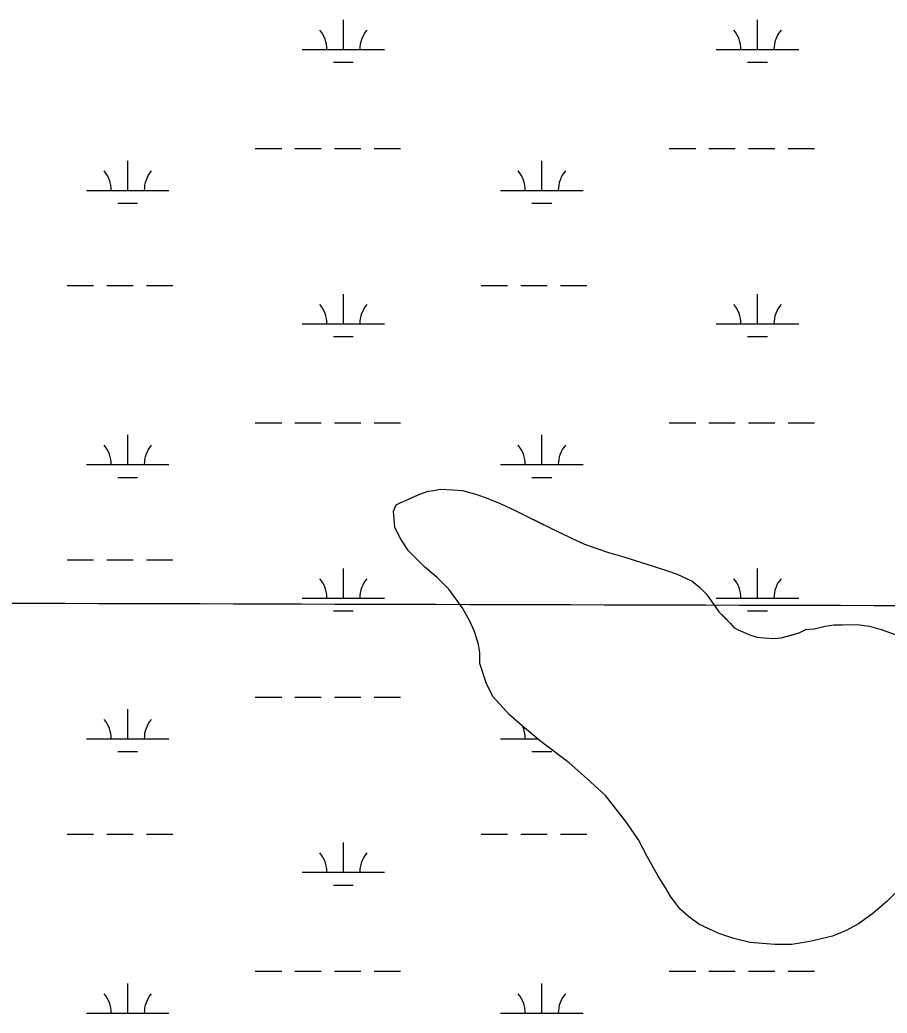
# Model space of a CAD drawing. Extents: x 3161564 to 3199464, y 849354 to 874788.
# Drawn here: x 3185296 to 3186347, y 860328 to 861533 of the extents above; entities that cross this region are included whole.
import ezdxf

# ---------------------------------------------------------------- set-up
doc = ezdxf.new("R2010")
doc.units = 0
for name, color, linetype in [('V-GRID-MAJR', 7, 'Continuous'), ('V-SITE-VEGE', 7, 'Continuous'), ('V-TOPO-SHOR', 7, 'Continuous'), ('V-WETL-SWMP', 7, 'Continuous')]:
    doc.layers.add(name, color=color, linetype=linetype)

msp = doc.modelspace()

# ---------------------------------------------------------------- linework, layer by layer
at = {"layer": 'V-GRID-MAJR'}
msp.add_spline([(3165780.446, 860882.501), (3171010.106, 860866.147), (3176239.768, 860850.5530000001), (3181469.433, 860835.721), (3186699.099, 860821.649), (3191928.768, 860808.338), (3197158.438, 860795.787), (3197158.4390000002, 860795.787)], degree=3, dxfattribs=at)
at = {"layer": 'V-SITE-VEGE'}
msp.add_lwpolyline([(3186347.0850000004, 860463.7849999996), (3186338.7920000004, 860456.3019999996), (3186329.6710000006, 860448.8139999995), (3186312.2540000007, 860436.3319999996), (3186297.3220000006, 860428.0069999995), (3186280.7250000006, 860421.3379999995), (3186253.3400000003, 860414.6539999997), (3186231.7540000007, 860411.2989999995), (3186210.9970000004, 860411.2659999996), (3186181.1030000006, 860413.7119999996), (3186161.1670000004, 860418.6639999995), (3186142.8930000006, 860424.4469999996), (3186118.7940000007, 860436.0329999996), (3186106.3280000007, 860445.1479999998), (3186096.3480000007, 860454.2639999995), (3186084.7010000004, 860469.1939999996), (3186078.0410000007, 860480.8059999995), (3186069.7180000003, 860494.0789999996), (3186056.3960000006, 860518.1369999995), (3186045.5700000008, 860538.0479999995), (3186031.4240000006, 860558.7839999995), (3186005.6340000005, 860591.9549999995), (3185983.1840000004, 860612.6789999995), (3185961.5650000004, 860631.7419999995), (3185927.4840000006, 860657.4259999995), (3185907.5330000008, 860674.0019999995), (3185889.2400000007, 860689.7489999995), (3185869.2780000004, 860712.1379999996), (3185860.9510000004, 860728.7309999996), (3185853.4430000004, 860751.9679999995), (3185853.4200000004, 860765.2529999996), (3185851.7430000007, 860775.2119999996), (3185846.7400000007, 860790.9819999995), (3185840.9070000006, 860804.2569999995), (3185831.749000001, 860820.0179999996), (3185815.9380000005, 860842.4109999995), (3185801.803, 860856.5059999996), (3185786.8380000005, 860868.9369999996), (3185766.8780000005, 860888.8329999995), (3185757.7240000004, 860902.9339999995), (3185750.2300000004, 860917.0359999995), (3185748.5380000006, 860936.9609999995), (3185751.8480000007, 860944.4409999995), (3185756.8250000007, 860946.9369999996), (3185765.9520000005, 860951.1049999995), (3185779.2300000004, 860956.9379999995), (3185790.8460000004, 860961.1049999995), (3185797.4880000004, 860961.9469999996), (3185805.7880000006, 860963.6199999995), (3185820.7340000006, 860962.8129999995), (3185832.3630000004, 860961.9999999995), (3185849.8040000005, 860957.0459999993), (3185863.0950000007, 860952.0859999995), (3185878.0520000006, 860946.2939999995), (3185895.5010000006, 860938.0179999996), (3185940.3700000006, 860915.6699999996), (3185964.4650000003, 860904.0849999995), (3185980.2530000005, 860896.6339999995), (3185995.2080000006, 860891.6779999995), (3186009.3310000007, 860886.7159999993), (3186029.2680000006, 860880.9339999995), (3186041.7280000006, 860876.8029999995), (3186063.3240000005, 860870.1939999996), (3186078.2790000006, 860865.2339999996), (3186092.4020000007, 860860.2759999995), (3186110.6800000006, 860851.9999999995), (3186119.8240000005, 860844.5409999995), (3186128.1410000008, 860836.2529999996), (3186143.1180000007, 860814.6879999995), (3186157.2580000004, 860800.5929999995), (3186161.415, 860795.6189999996), (3186167.2310000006, 860792.3069999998), (3186181.3560000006, 860786.5149999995), (3186189.6630000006, 860784.0369999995), (3186197.9680000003, 860783.2199999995), (3186210.4240000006, 860782.4089999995), (3186218.7240000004, 860783.2529999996), (3186240.3040000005, 860789.0979999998), (3186248.6010000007, 860793.2609999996), (3186258.5620000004, 860794.1069999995), (3186271.8410000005, 860797.4499999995), (3186282.6320000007, 860799.1269999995), (3186310.8640000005, 860799.1719999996), (3186325.8100000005, 860797.5329999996), (3186339.9330000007, 860793.4049999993), (3186362.3650000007, 860785.1349999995)], dxfattribs=at)
at = {"layer": 'V-TOPO-SHOR'}
msp.add_lwpolyline([(3186347.085000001, 860463.7849999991), (3186338.792000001, 860456.3019999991), (3186329.671000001, 860448.8139999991), (3186312.254000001, 860436.3319999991), (3186297.322000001, 860428.006999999), (3186280.725000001, 860421.337999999), (3186253.338000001, 860414.653999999), (3186231.754000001, 860411.2989999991), (3186210.997000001, 860411.265999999), (3186181.103000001, 860413.711999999), (3186161.167000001, 860418.6639999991), (3186142.893000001, 860424.4469999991), (3186118.794000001, 860436.032999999), (3186106.328000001, 860445.1479999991), (3186096.348000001, 860454.263999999), (3186084.701000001, 860469.1939999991), (3186078.041000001, 860480.805999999), (3186069.718000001, 860494.0789999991), (3186056.396000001, 860518.136999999), (3186045.570000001, 860538.047999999), (3186031.424000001, 860558.783999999), (3186005.634000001, 860591.954999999), (3185983.184000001, 860612.6789999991), (3185961.565000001, 860631.741999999), (3185927.484000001, 860657.427999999), (3185907.533000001, 860674.001999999), (3185889.240000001, 860689.748999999), (3185869.278000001, 860712.1379999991), (3185860.951000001, 860728.7309999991), (3185853.443000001, 860751.9679999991), (3185853.420000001, 860765.2529999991), (3185851.745000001, 860775.211999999), (3185846.740000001, 860790.981999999), (3185840.907000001, 860804.256999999), (3185831.7490000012, 860820.0179999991), (3185815.938000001, 860842.410999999), (3185801.8030000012, 860856.5059999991), (3185786.838000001, 860868.9369999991), (3185766.878000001, 860888.832999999), (3185757.724000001, 860902.9339999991), (3185750.230000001, 860917.035999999), (3185748.538000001, 860936.9609999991), (3185751.848000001, 860944.4409999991), (3185756.827000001, 860946.9369999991), (3185765.952000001, 860951.104999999), (3185771.761000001, 860953.6029999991), (3185779.230000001, 860956.937999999), (3185790.846000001, 860961.104999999), (3185797.488000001, 860961.9469999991), (3185805.788000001, 860963.6199999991), (3185820.734000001, 860962.812999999), (3185832.361000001, 860961.9999999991), (3185849.804000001, 860957.045999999), (3185863.095000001, 860952.0839999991), (3185878.052000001, 860946.2939999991), (3185895.501000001, 860938.0179999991), (3185923.753000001, 860923.947999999), (3185940.370000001, 860915.6699999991), (3185964.467000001, 860904.084999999), (3185980.253000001, 860896.633999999), (3185995.208000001, 860891.677999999), (3186009.331000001, 860886.7179999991), (3186029.266000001, 860880.9339999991), (3186041.728000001, 860876.802999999), (3186063.324000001, 860870.1939999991), (3186078.279000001, 860865.233999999), (3186092.402000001, 860860.275999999), (3186110.680000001, 860851.9999999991), (3186119.824000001, 860844.540999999), (3186128.141000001, 860836.2529999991), (3186137.294000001, 860822.981999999), (3186143.118000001, 860814.687999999), (3186148.941000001, 860808.8829999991), (3186157.256000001, 860800.5929999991), (3186161.415000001, 860795.618999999), (3186167.231000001, 860792.3069999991), (3186181.356000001, 860786.5149999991), (3186189.663000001, 860784.0369999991), (3186197.968000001, 860783.219999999), (3186210.424000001, 860782.408999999), (3186218.724000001, 860783.2529999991), (3186227.854000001, 860785.756999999), (3186240.304000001, 860789.0979999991), (3186248.601000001, 860793.260999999), (3186258.562000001, 860794.106999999), (3186271.841000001, 860797.449999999), (3186282.632000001, 860799.126999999), (3186292.598000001, 860799.1429999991), (3186310.864000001, 860799.1719999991), (3186325.810000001, 860797.532999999), (3186339.933000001, 860793.4049999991), (3186362.365000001, 860785.1349999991)], dxfattribs=at)
at = {"layer": 'V-WETL-SWMP'}
for p, q in [((3185687.984576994, 861496.7892722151), (3185687.984576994, 861532.7892722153)), ((3186189.892576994, 861496.7892722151), (3186189.892576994, 861532.7892722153)), ((3185637.984576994, 861496.7892722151), (3185737.984576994, 861496.7892722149)), ((3186139.892576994, 861496.7892722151), (3186239.892576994, 861496.7892722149)), ((3185675.984576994, 861481.3582722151), (3185699.9845769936, 861481.3582722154)), ((3186177.892576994, 861481.3582722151), (3186201.8925769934, 861481.3582722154)), ((3185581.140576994, 861376.7182722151), (3185613.140576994, 861376.7182722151)), ((3185629.140576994, 861376.7182722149), (3185661.140576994, 861376.7182722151)), ((3185677.140576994, 861376.7182722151), (3185709.140576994, 861376.7182722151)), ((3185725.140576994, 861376.7182722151), (3185757.140576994, 861376.7182722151)), ((3186083.048576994, 861376.7182722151), (3186115.048576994, 861376.7182722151)), ((3186131.048576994, 861376.7182722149), (3186163.048576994, 861376.7182722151)), ((3186179.048576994, 861376.7182722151), (3186211.048576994, 861376.7182722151)), ((3186227.048576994, 861376.7182722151), (3186259.048576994, 861376.7182722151)), ((3185426.548576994, 861325.9762722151), (3185426.548576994, 861361.9762722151)), ((3185928.456576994, 861325.9762722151), (3185928.456576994, 861361.9762722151)), ((3185376.548576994, 861325.9762722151), (3185476.548576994, 861325.9762722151)), ((3185878.456576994, 861325.9762722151), (3185978.456576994, 861325.9762722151)), ((3185414.548576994, 861310.5452722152), (3185438.5485769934, 861310.5452722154)), ((3185916.456576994, 861310.5452722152), (3185940.4565769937, 861310.5452722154)), ((3185353.140576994, 861210.5442722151), (3185385.140576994, 861210.5442722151)), ((3185401.140576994, 861210.5442722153), (3185433.140576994, 861210.5442722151)), ((3185449.140576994, 861210.5442722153), (3185481.140576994, 861210.5442722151)), ((3185855.048576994, 861210.5442722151), (3185887.048576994, 861210.5442722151)), ((3185903.048576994, 861210.5442722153), (3185935.048576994, 861210.5442722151)), ((3185951.048576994, 861210.5442722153), (3185983.048576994, 861210.5442722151)), ((3185687.984576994, 861164.1142722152), (3185687.984576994, 861200.1142722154)), ((3186189.892576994, 861164.1142722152), (3186189.892576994, 861200.1142722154)), ((3185637.984576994, 861164.1142722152), (3185737.984576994, 861164.1142722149)), ((3186139.892576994, 861164.1142722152), (3186239.892576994, 861164.1142722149)), ((3185675.984576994, 861148.6832722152), (3185699.9845769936, 861148.6832722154)), ((3186177.892576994, 861148.6832722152), (3186201.8925769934, 861148.6832722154)), ((3185581.140576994, 861044.0432722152), (3185613.140576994, 861044.0432722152)), ((3185629.140576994, 861044.0432722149), (3185661.140576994, 861044.0432722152)), ((3185677.140576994, 861044.0432722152), (3185709.140576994, 861044.0432722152)), ((3185725.140576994, 861044.0432722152), (3185757.140576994, 861044.0432722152)), ((3186083.048576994, 861044.0432722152), (3186115.048576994, 861044.0432722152)), ((3186131.048576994, 861044.0432722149), (3186163.048576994, 861044.0432722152)), ((3186179.048576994, 861044.0432722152), (3186211.048576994, 861044.0432722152)), ((3186227.048576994, 861044.0432722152), (3186259.048576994, 861044.0432722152)), ((3185426.548576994, 860993.3012722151), (3185426.548576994, 861029.3012722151)), ((3185928.456576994, 860993.3012722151), (3185928.456576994, 861029.3012722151)), ((3185376.548576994, 860993.3012722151), (3185476.548576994, 860993.3012722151)), ((3185878.456576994, 860993.3012722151), (3185978.456576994, 860993.3012722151)), ((3185414.548576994, 860977.8702722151), (3185438.5485769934, 860977.8702722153)), ((3185916.456576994, 860977.8702722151), (3185940.4565769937, 860977.8702722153)), ((3185765.953, 860951.1039999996), (3185771.761, 860953.6039999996)), ((3185771.761, 860953.6039999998), (3185779.2290000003, 860956.9369999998)), ((3185779.2290000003, 860956.9369999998), (3185790.846, 860961.1059999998)), ((3185790.846, 860961.1059999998), (3185797.487, 860961.9469999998)), ((3185797.487, 860961.9469999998), (3185805.788, 860963.6199999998)), ((3185805.788, 860963.6199999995), (3185820.734, 860962.8129999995)), ((3185820.734, 860962.8129999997), (3185832.36, 860961.9999999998)), ((3185832.36, 860961.9999999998), (3185849.804, 860957.0459999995)), ((3185849.804, 860957.0459999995), (3185863.096, 860952.0839999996)), ((3185748.538, 860936.9619999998), (3185751.848, 860944.4399999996)), ((3185751.848, 860944.4399999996), (3185756.826, 860946.9379999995)), ((3185756.826, 860946.9379999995), (3185765.953, 860951.1039999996)), ((3185863.096, 860952.0839999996), (3185878.051, 860946.2949999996)), ((3185878.051, 860946.2949999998), (3185895.5, 860938.0189999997)), ((3185750.23, 860917.0369999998), (3185748.538, 860936.9619999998)), ((3185895.5, 860938.0189999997), (3185940.37, 860915.6709999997)), ((3185757.724, 860902.9339999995), (3185750.23, 860917.0369999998)), ((3185940.37, 860915.6709999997), (3185964.467, 860904.0839999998)), ((3185766.879, 860888.8329999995), (3185757.724, 860902.9339999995)), ((3185964.467, 860904.0839999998), (3185980.2540000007, 860896.6349999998)), ((3185980.254, 860896.6349999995), (3185995.207, 860891.6769999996)), ((3185786.8370000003, 860868.9369999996), (3185766.879, 860888.8329999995)), ((3185995.207, 860891.6769999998), (3186009.33, 860886.7169999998)), ((3186009.33, 860886.7169999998), (3186029.2660000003, 860880.9349999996)), ((3186029.2660000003, 860880.9349999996), (3186041.727, 860876.8029999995)), ((3185353.140576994, 860877.8692722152), (3185385.140576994, 860877.8692722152)), ((3185401.140576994, 860877.8692722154), (3185433.140576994, 860877.8692722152)), ((3185449.140576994, 860877.8692722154), (3185481.140576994, 860877.8692722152)), ((3185801.802, 860856.5049999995), (3185786.8370000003, 860868.9369999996)), ((3186041.727, 860876.8029999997), (3186063.325, 860870.1939999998)), ((3186063.325, 860870.1939999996), (3186078.278, 860865.2349999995)), ((3185687.984576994, 860831.4392722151), (3185687.984576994, 860867.4392722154)), ((3186078.278, 860865.2349999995), (3186092.401, 860860.2749999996)), ((3186092.401, 860860.2749999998), (3186110.68, 860852.0009999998)), ((3186189.892576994, 860831.4392722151), (3186189.892576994, 860867.4392722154)), ((3185815.9390000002, 860842.4119999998), (3185801.802, 860856.5049999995)), ((3186110.68, 860852.0009999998), (3186119.825, 860844.5419999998)), ((3185831.749, 860820.0179999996), (3185815.9390000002, 860842.4119999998)), ((3186119.825, 860844.5419999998), (3186128.1410000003, 860836.2519999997)), ((3186128.1410000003, 860836.2519999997), (3186137.294, 860822.9809999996)), ((3185637.984576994, 860831.4392722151), (3185737.984576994, 860831.4392722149)), ((3186137.294, 860822.9809999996), (3186143.119, 860814.6869999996)), ((3186139.892576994, 860831.4392722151), (3186239.892576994, 860831.4392722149)), ((3185675.984576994, 860816.0082722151), (3185699.9845769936, 860816.0082722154)), ((3185840.907, 860804.2569999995), (3185831.749, 860820.0179999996)), ((3186143.119, 860814.6869999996), (3186157.256, 860800.5939999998)), ((3186177.892576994, 860816.0082722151), (3186201.8925769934, 860816.0082722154)), ((3185846.739, 860790.9809999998), (3185840.907, 860804.2569999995)), ((3186157.256, 860800.5939999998), (3186161.415, 860795.6189999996)), ((3186258.563, 860794.1079999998), (3186271.842, 860797.4499999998)), ((3186271.842, 860797.4499999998), (3186282.633, 860799.1269999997)), ((3186282.633, 860799.1269999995), (3186310.864, 860799.1709999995)), ((3186310.864, 860799.1709999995), (3186325.811, 860797.5329999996)), ((3186325.811, 860797.5329999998), (3186339.933, 860793.4039999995)), ((3185851.745, 860775.2129999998), (3185846.739, 860790.9809999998)), ((3186161.415, 860795.6189999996), (3186167.232, 860792.3059999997)), ((3186167.232, 860792.3059999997), (3186181.356, 860786.5159999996)), ((3186181.356, 860786.5159999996), (3186189.663, 860784.0379999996)), ((3186218.725, 860783.2529999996), (3186227.8540000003, 860785.7579999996)), ((3186227.8540000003, 860785.7579999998), (3186240.304, 860789.0979999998)), ((3186240.304, 860789.0979999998), (3186248.6, 860793.2619999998)), ((3186248.6, 860793.2619999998), (3186258.563, 860794.1079999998)), ((3186339.933, 860793.4039999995), (3186362.364, 860785.1349999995)), ((3185853.421, 860765.2519999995), (3185851.745, 860775.2129999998)), ((3186189.663, 860784.0379999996), (3186197.968, 860783.2209999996)), ((3186197.968, 860783.2209999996), (3186210.423, 860782.4099999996)), ((3186210.423, 860782.4099999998), (3186218.725, 860783.2529999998)), ((3185853.4420000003, 860751.9669999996), (3185853.421, 860765.2519999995)), ((3185860.95, 860728.7309999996), (3185853.4420000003, 860751.9669999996)), ((3185869.279, 860712.1379999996), (3185860.95, 860728.7309999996)), ((3185581.140576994, 860711.3682722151), (3185613.140576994, 860711.3682722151)), ((3185629.140576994, 860711.3682722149), (3185661.140576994, 860711.3682722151)), ((3185677.140576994, 860711.3682722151), (3185709.140576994, 860711.3682722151)), ((3185725.140576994, 860711.3682722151), (3185757.140576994, 860711.3682722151)), ((3185889.241, 860689.7499999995), (3185869.279, 860712.1379999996)), ((3185426.548576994, 860660.6262722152), (3185426.548576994, 860696.6262722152)), ((3185907.532, 860674.0029999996), (3185889.241, 860689.7499999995)), ((3185927.484, 860657.4279999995), (3185907.532, 860674.0029999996)), ((3185376.548576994, 860660.6262722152), (3185476.548576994, 860660.6262722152)), ((3185878.456576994, 860660.6262722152), (3185923.63410997, 860660.6262722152)), ((3185961.566, 860631.7409999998), (3185927.484, 860657.4279999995)), ((3185414.548576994, 860645.1952722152), (3185438.5485769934, 860645.1952722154)), ((3185916.456576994, 860645.1952722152), (3185940.4565769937, 860645.1952722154)), ((3185983.184, 860612.6779999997), (3185961.566, 860631.7409999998)), ((3186005.634, 860591.9549999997), (3185983.184, 860612.6779999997)), ((3186031.424, 860558.7829999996), (3186005.634, 860591.9549999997)), ((3186045.571, 860538.0469999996), (3186031.424, 860558.7829999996)), ((3185353.140576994, 860545.1942722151), (3185385.140576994, 860545.1942722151)), ((3185401.140576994, 860545.1942722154), (3185433.140576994, 860545.1942722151)), ((3185449.140576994, 860545.1942722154), (3185481.140576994, 860545.1942722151)), ((3185855.048576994, 860545.1942722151), (3185887.048576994, 860545.1942722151)), ((3185903.048576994, 860545.1942722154), (3185935.048576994, 860545.1942722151)), ((3185951.048576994, 860545.1942722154), (3185983.048576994, 860545.1942722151)), ((3185687.984576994, 860498.7642722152), (3185687.984576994, 860534.7642722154)), ((3186056.396, 860518.1369999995), (3186045.571, 860538.0469999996)), ((3186069.718, 860494.0789999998), (3186056.3960000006, 860518.1369999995)), ((3185637.984576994, 860498.7642722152), (3185737.984576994, 860498.764272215)), ((3185675.984576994, 860483.3332722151), (3185699.9845769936, 860483.3332722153)), ((3186078.041, 860480.8069999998), (3186069.718, 860494.0789999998)), ((3186084.702, 860469.1929999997), (3186078.041, 860480.8069999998)), ((3186364.494, 860481.2489999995), (3186347.0840000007, 860463.7859999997)), ((3186096.349, 860454.2649999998), (3186084.702, 860469.1929999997)), ((3186347.0840000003, 860463.7859999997), (3186338.793, 860456.3009999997)), ((3186106.327, 860445.1479999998), (3186096.349, 860454.2649999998)), ((3186329.671, 860448.8139999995), (3186312.254, 860436.3319999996)), ((3186338.793, 860456.3009999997), (3186329.671, 860448.8139999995)), ((3186118.795, 860436.0329999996), (3186106.327, 860445.1479999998)), ((3186142.892, 860424.4469999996), (3186118.795, 860436.0329999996)), ((3186312.254, 860436.3319999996), (3186297.3220000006, 860428.0059999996)), ((3186161.167, 860418.6629999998), (3186142.892, 860424.4469999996)), ((3186297.322, 860428.0059999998), (3186280.7260000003, 860421.3379999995)), ((3186181.102, 860413.7119999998), (3186161.167, 860418.6629999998)), ((3186210.997, 860411.2669999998), (3186181.102, 860413.7119999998)), ((3186231.754, 860411.2989999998), (3186210.997, 860411.2669999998)), ((3186253.3370000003, 860414.6539999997), (3186231.754, 860411.2989999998)), ((3186280.7260000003, 860421.3379999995), (3186253.3370000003, 860414.6539999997)), ((3185581.140576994, 860378.6932722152), (3185613.140576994, 860378.6932722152)), ((3185629.140576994, 860378.693272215), (3185661.140576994, 860378.6932722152)), ((3185677.140576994, 860378.6932722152), (3185709.140576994, 860378.6932722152)), ((3185725.140576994, 860378.6932722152), (3185757.140576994, 860378.6932722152)), ((3186083.048576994, 860378.6932722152), (3186115.048576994, 860378.6932722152)), ((3186131.048576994, 860378.693272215), (3186163.048576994, 860378.6932722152)), ((3186179.048576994, 860378.6932722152), (3186211.048576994, 860378.6932722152)), ((3186227.048576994, 860378.6932722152), (3186259.048576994, 860378.6932722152)), ((3185426.548576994, 860327.9512722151), (3185426.548576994, 860363.9512722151)), ((3185928.456576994, 860327.9512722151), (3185928.456576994, 860363.9512722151)), ((3185376.548576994, 860327.9512722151), (3185476.548576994, 860327.9512722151)), ((3185878.456576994, 860327.9512722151), (3185978.456576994, 860327.9512722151))]:
    msp.add_line(p, q, dxfattribs=at)
for centre, radius, start, end in [((3185632.741640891, 861497.2640753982), 35.24628790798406, 359.2281799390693, 40.771838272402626), ((3185743.227513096, 861497.2640753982), 35.24628790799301, 139.2281769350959, 180.77183526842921), ((3186134.6496408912, 861497.2640753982), 35.24628790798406, 359.2281799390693, 40.771838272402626), ((3186245.135513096, 861497.2640753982), 35.24628790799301, 139.2281769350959, 180.77183526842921), ((3185371.305640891, 861326.4510753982), 35.24628790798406, 359.2281799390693, 40.771838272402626), ((3185481.791513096, 861326.4510753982), 35.24628790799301, 139.2281769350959, 180.77183526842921), ((3185873.213640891, 861326.4510753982), 35.24628790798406, 359.2281799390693, 40.771838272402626), ((3185983.699513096, 861326.4510753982), 35.24628790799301, 139.2281769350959, 180.77183526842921), ((3185632.741640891, 861164.5890753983), 35.24628790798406, 359.2281799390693, 40.771838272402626), ((3185743.227513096, 861164.5890753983), 35.24628790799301, 139.2281769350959, 180.77183526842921), ((3186134.6496408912, 861164.5890753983), 35.24628790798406, 359.2281799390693, 40.771838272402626), ((3186245.135513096, 861164.5890753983), 35.24628790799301, 139.2281769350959, 180.77183526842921), ((3185371.305640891, 860993.7760753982), 35.24628790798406, 359.2281799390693, 40.771838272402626), ((3185481.791513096, 860993.7760753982), 35.24628790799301, 139.2281769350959, 180.77183526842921), ((3185873.213640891, 860993.7760753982), 35.24628790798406, 359.2281799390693, 40.771838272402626), ((3185983.699513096, 860993.7760753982), 35.24628790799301, 139.2281769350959, 180.77183526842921), ((3185632.741640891, 860831.9140753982), 35.24628790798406, 359.2281799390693, 40.771838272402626), ((3185743.227513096, 860831.9140753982), 35.24628790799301, 139.2281769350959, 180.77183526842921), ((3186134.6496408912, 860831.9140753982), 35.24628790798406, 359.2281799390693, 40.771838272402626), ((3186245.135513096, 860831.9140753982), 35.24628790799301, 139.2281769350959, 180.77183526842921), ((3185371.305640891, 860661.1010753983), 35.24628790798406, 359.2281799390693, 40.771838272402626), ((3185481.791513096, 860661.1010753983), 35.24628790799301, 139.2281769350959, 180.77183526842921), ((3185873.213640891, 860661.1010753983), 35.24628790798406, 359.2281799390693, 25.151276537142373), ((3185632.741640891, 860499.2390753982), 35.24628790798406, 359.2281799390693, 40.771838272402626), ((3185743.227513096, 860499.2390753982), 35.24628790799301, 139.2281769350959, 180.77183526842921), ((3185371.305640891, 860328.4260753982), 35.24628790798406, 359.2281799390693, 40.771838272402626), ((3185481.791513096, 860328.4260753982), 35.24628790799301, 139.2281769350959, 180.77183526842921), ((3185873.213640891, 860328.4260753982), 35.24628790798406, 359.2281799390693, 40.771838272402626), ((3185983.699513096, 860328.4260753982), 35.24628790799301, 139.2281769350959, 180.77183526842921)]:
    msp.add_arc(centre, radius, start, end, dxfattribs=at)

doc.saveas('drawing.dxf')
